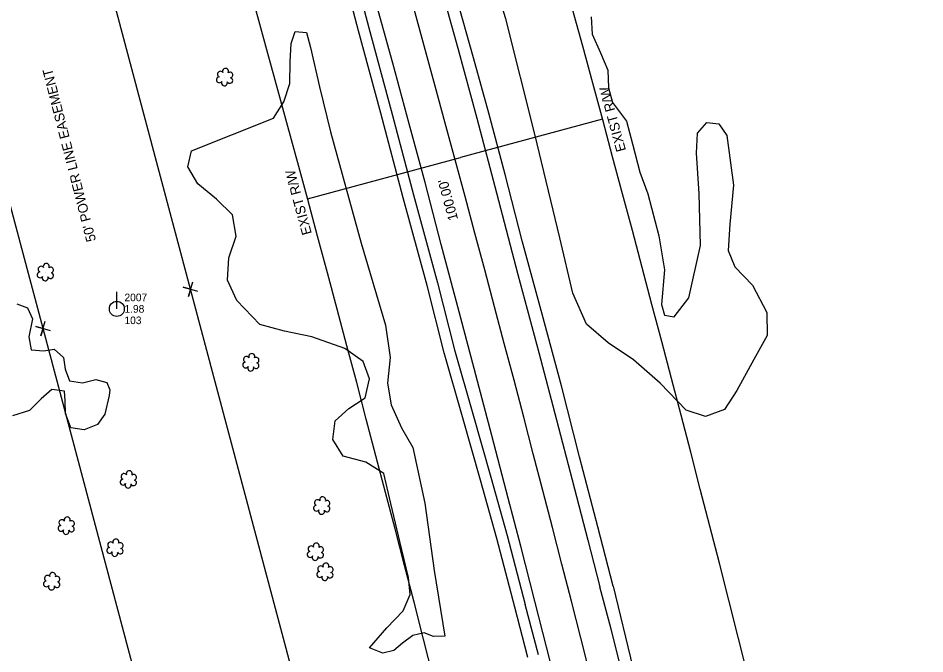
# Model space of a CAD drawing. Extents: x 3040896 to 3051146, y 687568 to 732976.
# Drawn here: x 3042993.2 to 3043290, y 726425.4 to 726633.5 of the extents above; entities that cross this region are included whole.
import ezdxf

# ---------------------------------------------------------------- set-up
doc = ezdxf.new("R2010")
doc.units = 0
for name, color, linetype in [('Exist Horizontal Alignment', 7, 'Continuous'), ('Exist Property Corner CELL', 7, 'Continuous'), ('Exist Right of Way Easement Line', 7, 'Continuous'), ('Exist Right of Way Easement Line Text', 7, 'Continuous'), ('Exist Right of Way Line', 7, 'Continuous'), ('Exist Right of Way Line Text', 7, 'Continuous'), ('Exist Right of Way Width CELL', 7, 'Continuous'), ('Exist Roads EOP', 7, 'Continuous'), ('Exist Roads EOT', 7, 'Continuous'), ('Exist Utilities Power Pole CELL', 7, 'Continuous'), ('Exist Utilities Power Pole Cogo Comment', 7, 'Continuous'), ('Exist Utilities Power Pole Cogo Elevation', 7, 'Continuous'), ('Exist Utilities Power Pole Cogo Number', 7, 'Continuous'), ('Exist Utilities Telephone UG FO', 7, 'Continuous'), ('Exist Vegetation Hedge Row', 7, 'Continuous'), ('Exist Vegetation Shrub CELL', 7, 'Continuous')]:
    doc.layers.add(name, color=color, linetype=linetype)

# ---------------------------------------------------------------- blocks, each defined once
blk = doc.blocks.new('EXIST UTILITIES POWER POLE')
at = {"layer": 'Exist Utilities Power Pole CELL'}
for q in [(0, 0.1125), (0, 0)]:
    blk.add_line((0, 0), q, dxfattribs=at)
blk.add_circle((0, 0), 0.049, dxfattribs=at)

msp = doc.modelspace()

# ---------------------------------------------------------------- linework, layer by layer
at = {"layer": 'Exist Horizontal Alignment'}
msp.add_arc((3032072.31, 723599.48), 11460.29, 11.935278, 19.906775, dxfattribs=at)
at = {"layer": 'Exist Property Corner CELL'}
for p, q in [((3043049.67, 726544.77), (3043049.67, 726544.77)), ((3043001.36, 726531.89), (3043001.36, 726531.89))]:
    msp.add_line(p, q, dxfattribs=at)
for points in [[(3043052.06, 726544.05), (3043047.27, 726545.49), (3043049.67, 726544.77), (3043048.95, 726542.38), (3043050.39, 726547.16)], [(3043003.75, 726531.17), (3042998.96, 726532.61), (3043001.36, 726531.89), (3043000.64, 726529.49), (3043002.08, 726534.28)]]:
    msp.add_lwpolyline(points, dxfattribs=at)
at = {"layer": 'Exist Right of Way Easement Line'}
for p, q in [((3043049.67, 726544.77), (3042972.47, 726834.06)), ((3043001.36, 726531.89), (3042924.15, 726821.18)), ((3043126.65, 726255.8), (3043049.67, 726544.77)), ((3043078.33, 726242.92), (3043001.36, 726531.89))]:
    msp.add_line(p, q, dxfattribs=at)
at = {"layer": 'Exist Right of Way Line'}
for radius in [11510.29, 11410.29]:
    msp.add_arc((3032072.31, 723599.48), radius, 11.935278, 19.906775, dxfattribs=at)
at = {"layer": 'Exist Right of Way Width CELL'}
for p in [(3043184.5, 726600.47), (3043087.96, 726574.39)]:
    msp.add_line(p, (3043137.98, 726587.9), dxfattribs=at)
at = {"layer": 'Exist Roads EOP'}
for points in [[(3043188.04, 726447.51), (3043182.99, 726467.01), (3043177.02, 726489.86), (3043171.09, 726513.13), (3043164.71, 726536.61), (3043158.24, 726560.63), (3043152.68, 726582.32), (3043147.26, 726602.41), (3043142.31, 726620.56), (3043136.53, 726641.17), (3043130.56, 726663.44), (3043124.37, 726685.72), (3043117.47, 726709.8), (3043112.04, 726729.1), (3043106.32, 726750), (3043099.88, 726772.65), (3043093.34, 726795.83), (3043086.82, 726817.74), (3043080, 726841.47), (3043070.44, 726873.68), (3043061.6, 726902.76), (3043055.2, 726923.81), (3043047.19, 726950.63)], [(3043188.04, 726447.51), (3043182.99, 726467.01), (3043177.02, 726489.86), (3043171.09, 726513.13), (3043164.71, 726536.61), (3043158.24, 726560.63), (3043152.68, 726582.32), (3043147.26, 726602.41), (3043142.31, 726620.56), (3043136.53, 726641.17), (3043130.56, 726663.44), (3043124.37, 726685.72), (3043117.47, 726709.8), (3043112.04, 726729.1), (3043106.32, 726750), (3043099.88, 726772.65), (3043093.34, 726795.83), (3043086.82, 726817.74), (3043080, 726841.47), (3043070.44, 726873.68), (3043061.6, 726902.76), (3043055.2, 726923.81), (3043047.19, 726950.63)], [(3043018.27, 726941.71), (3043025.06, 726919.21), (3043032.62, 726894.73), (3043039.96, 726871.5), (3043047.62, 726844.89), (3043055.12, 726820.21), (3043062.56, 726795.5), (3043069.22, 726773.39), (3043075.69, 726750.06), (3043082.01, 726727.71), (3043087.32, 726705.95), (3043094.33, 726682.15), (3043100.27, 726659.82), (3043108.05, 726630.33), (3043115.3, 726603.3), (3043122.66, 726575.65), (3043130.48, 726546.89), (3043136.07, 726524.89), (3043142.09, 726503.95), (3043147.96, 726483.2), (3043153.31, 726464.11), (3043159.24, 726441.54)], [(3043018.27, 726941.71), (3043025.06, 726919.21), (3043032.62, 726894.73), (3043039.96, 726871.5), (3043047.62, 726844.89), (3043055.12, 726820.21), (3043062.56, 726795.5), (3043069.22, 726773.39), (3043075.69, 726750.06), (3043082.01, 726727.71), (3043087.32, 726705.95), (3043094.33, 726682.15), (3043100.27, 726659.82), (3043108.05, 726630.33), (3043115.3, 726603.3), (3043122.66, 726575.65), (3043130.48, 726546.89), (3043136.07, 726524.89), (3043142.09, 726503.95), (3043147.96, 726483.2), (3043153.31, 726464.11), (3043159.24, 726441.54)], [(3043188.04, 726447.51), (3043194.43, 726420.93)], [(3043188.04, 726447.51), (3043194.43, 726420.93)], [(3043163.51, 726425.08), (3043159.24, 726441.54)], [(3043163.51, 726425.08), (3043159.24, 726441.54)]]:
    msp.add_lwpolyline(points, dxfattribs=at)
at = {"layer": 'Exist Roads EOT'}
for points in [[(3043043.27, 726948.78), (3043049.92, 726926.97), (3043056.5, 726905.39), (3043063.07, 726883.4), (3043069.93, 726860.58), (3043075.53, 726841.5), (3043080.99, 726822.64), (3043087.06, 726801.57), (3043092.75, 726781.82), (3043098.31, 726762.1), (3043105.34, 726737.46), (3043111.72, 726714.88), (3043118.3, 726691.65), (3043125.58, 726665.37), (3043131.69, 726643.34), (3043137.18, 726623.66), (3043143.36, 726600.77), (3043149.84, 726576.33), (3043156.83, 726549.61), (3043163.69, 726524.09), (3043169.46, 726502.05), (3043174.6, 726482.31), (3043179.7, 726462.64), (3043183.65, 726447.35)], [(3043043.27, 726948.78), (3043049.92, 726926.97), (3043056.5, 726905.39), (3043063.07, 726883.4), (3043069.93, 726860.58), (3043075.53, 726841.5), (3043080.99, 726822.64), (3043087.06, 726801.57), (3043092.75, 726781.82), (3043098.31, 726762.1), (3043105.34, 726737.46), (3043111.72, 726714.88), (3043118.3, 726691.65), (3043125.58, 726665.37), (3043131.69, 726643.34), (3043137.18, 726623.66), (3043143.36, 726600.77), (3043149.84, 726576.33), (3043156.83, 726549.61), (3043163.69, 726524.09), (3043169.46, 726502.05), (3043174.6, 726482.31), (3043179.7, 726462.64), (3043183.65, 726447.35)], [(3043162.41, 726442.6), (3043157.73, 726460.6), (3043153.61, 726476.35), (3043148.28, 726496.83), (3043143.03, 726516.7), (3043137.61, 726537.4), (3043131.68, 726559.38), (3043126.42, 726579.67), (3043121.19, 726598.91), (3043115.83, 726618.82), (3043109.95, 726640.11)], [(3043162.41, 726442.6), (3043157.73, 726460.6), (3043153.61, 726476.35), (3043148.28, 726496.83), (3043143.03, 726516.7), (3043137.61, 726537.4), (3043131.68, 726559.38), (3043126.42, 726579.67), (3043121.19, 726598.91), (3043115.83, 726618.82), (3043109.95, 726640.11)], [(3043266.65, 726102.5), (3043261.14, 726126.74), (3043256.67, 726146.44), (3043252.19, 726166.09), (3043246.02, 726192.7), (3043240.23, 726217.25), (3043234.63, 726240.94), (3043230.22, 726259.52), (3043226.9, 726273.47), (3043222.94, 726289.92), (3043217.75, 726311.13), (3043213.68, 726327.61), (3043209.56, 726344.21), (3043205, 726362.65), (3043200.71, 726380.13), (3043196.73, 726396.29), (3043192.38, 726413.47), (3043187.34, 726433.5), (3043183.65, 726447.35)], [(3043266.65, 726102.5), (3043261.14, 726126.74), (3043256.67, 726146.44), (3043252.19, 726166.09), (3043246.02, 726192.7), (3043240.23, 726217.25), (3043234.63, 726240.94), (3043230.22, 726259.52), (3043226.9, 726273.47), (3043222.94, 726289.92), (3043217.75, 726311.13), (3043213.68, 726327.61), (3043209.56, 726344.21), (3043205, 726362.65), (3043200.71, 726380.13), (3043196.73, 726396.29), (3043192.38, 726413.47), (3043187.34, 726433.5), (3043183.65, 726447.35)], [(3043168.81, 726417.36), (3043162.41, 726442.6)], [(3043168.81, 726417.36), (3043162.41, 726442.6)]]:
    msp.add_lwpolyline(points, dxfattribs=at)
at = {"layer": 'Exist Utilities Telephone UG FO'}
msp.add_line((3043160.12, 726424.2), (3043155.85, 726440.67), dxfattribs=at)
msp.add_lwpolyline([(3043155.86, 726440.65), (3043149.93, 726463.19), (3043144.59, 726482.26), (3043138.72, 726502.99), (3043132.69, 726523.98), (3043127.09, 726546), (3043119.28, 726574.74), (3043111.91, 726602.4), (3043104.67, 726629.43), (3043096.88, 726658.92), (3043090.96, 726681.2), (3043083.94, 726705.04), (3043078.63, 726726.82), (3043072.32, 726749.12), (3043065.86, 726772.42), (3043059.21, 726794.49), (3043051.77, 726819.2), (3043044.27, 726843.9), (3043036.61, 726870.49), (3043029.28, 726893.69), (3043021.72, 726918.19), (3043014.92, 726940.7)], dxfattribs=at)
at = {"layer": 'Exist Vegetation Hedge Row'}
for points in [[(3043170.59, 726561.55), (3043162.35, 726595.58), (3043152.87, 726633.34), (3043142.16, 726667.56)], [(3043170.59, 726561.55), (3043162.35, 726595.58), (3043152.87, 726633.34), (3043142.16, 726667.56)], [(3043180.78, 726633.94), (3043181.13, 726628.25), (3043183.88, 726622.14), (3043186.27, 726616.5), (3043186.45, 726610.71), (3043187.82, 726605.92), (3043192.39, 726599.79), (3043194.37, 726592.42), (3043196.73, 726583.13), (3043199.38, 726576.03), (3043202.93, 726562.3), (3043204.76, 726551.16), (3043203.85, 726539.75), (3043204.79, 726536.23), (3043207.95, 726535.7), (3043212.83, 726541.91), (3043216.6, 726559.08), (3043216.17, 726576.1), (3043215.27, 726589.36), (3043215.64, 726595.9), (3043218.64, 726599.36), (3043222.62, 726598.94), (3043225.26, 726595.07), (3043227.39, 726578.81), (3043226.23, 726566.1), (3043225.66, 726557.48), (3043227.87, 726552.05), (3043233.64, 726546.07), (3043238.31, 726537.12), (3043238.45, 726529.64), (3043234.03, 726521.73), (3043228.54, 726511.62), (3043224.46, 726505.33), (3043218.19, 726503.07), (3043211.87, 726505.13), (3043203.44, 726513.96), (3043194.69, 726521.61), (3043186.41, 726527.26), (3043179.32, 726533.33), (3043174.8, 726543.51), (3043170.59, 726561.55)], [(3043180.78, 726633.94), (3043181.13, 726628.25), (3043183.88, 726622.14), (3043186.27, 726616.5), (3043186.45, 726610.71), (3043187.82, 726605.92), (3043192.39, 726599.79), (3043194.37, 726592.42), (3043196.73, 726583.13), (3043199.38, 726576.03), (3043202.93, 726562.3), (3043204.76, 726551.16), (3043203.85, 726539.75), (3043204.79, 726536.23), (3043207.95, 726535.7), (3043212.83, 726541.91), (3043216.6, 726559.08), (3043216.17, 726576.1), (3043215.27, 726589.36), (3043215.64, 726595.9), (3043218.64, 726599.36), (3043222.62, 726598.94), (3043225.26, 726595.07), (3043227.39, 726578.81), (3043226.23, 726566.1), (3043225.66, 726557.48), (3043227.87, 726552.05), (3043233.64, 726546.07), (3043238.31, 726537.12), (3043238.45, 726529.64), (3043234.03, 726521.73), (3043228.54, 726511.62), (3043224.46, 726505.33), (3043218.19, 726503.07), (3043211.87, 726505.13), (3043203.44, 726513.96), (3043194.69, 726521.61), (3043186.41, 726527.26), (3043179.32, 726533.33), (3043174.8, 726543.51), (3043170.59, 726561.55)], [(3043108.22, 726427.35), (3043113.93, 726433.84), (3043119.23, 726439.46), (3043121.5, 726444.78), (3043121.03, 726450.4), (3043118.21, 726462.18), (3043114.8, 726476.44), (3043112.89, 726484.41), (3043107.05, 726488.16), (3043099.63, 726490.1), (3043096.27, 726495.54), (3043096.99, 726501.66), (3043101.42, 726505.76), (3043106.76, 726509.23), (3043108.23, 726515.47), (3043106.19, 726521.14), (3043100.19, 726525.36), (3043089.34, 726529.23), (3043080.37, 726531.04), (3043072.32, 726533.24), (3043064.76, 726541.07), (3043061.76, 726547.68), (3043062.21, 726555.07), (3043064.58, 726562.17), (3043063.35, 726569.11), (3043058.09, 726574.24), (3043051.98, 726579.29), (3043048.71, 726584.81), (3043050, 726590.07), (3043076.85, 726600.83), (3043080.14, 726606.11), (3043082.2, 726612.17), (3043082.21, 726619.23), (3043082.6, 726625.25), (3043083.92, 726629.13), (3043087.64, 726628.84), (3043088.94, 726623.9), (3043091.89, 726610.99), (3043095.42, 726596.26), (3043105.48, 726559.89), (3043113.46, 726533), (3043115.02, 726522.37), (3043114.17, 726514), (3043115.28, 726506.87), (3043118.68, 726499.36), (3043122.38, 726492.92), (3043126.34, 726474.67), (3043129.42, 726452.61), (3043132.88, 726431.12)], [(3043108.22, 726427.35), (3043113.93, 726433.84), (3043119.23, 726439.46), (3043121.5, 726444.78), (3043121.03, 726450.4), (3043118.21, 726462.18), (3043114.8, 726476.44), (3043112.89, 726484.41), (3043107.05, 726488.16), (3043099.63, 726490.1), (3043096.27, 726495.54), (3043096.99, 726501.66), (3043101.42, 726505.76), (3043106.76, 726509.23), (3043108.23, 726515.47), (3043106.19, 726521.14), (3043100.19, 726525.36), (3043089.34, 726529.23), (3043080.37, 726531.04), (3043072.32, 726533.24), (3043064.76, 726541.07), (3043061.76, 726547.68), (3043062.21, 726555.07), (3043064.58, 726562.17), (3043063.35, 726569.11), (3043058.09, 726574.24), (3043051.98, 726579.29), (3043048.71, 726584.81), (3043050, 726590.07), (3043076.85, 726600.83), (3043080.14, 726606.11), (3043082.2, 726612.17), (3043082.21, 726619.23), (3043082.6, 726625.25), (3043083.92, 726629.13), (3043087.64, 726628.84), (3043088.94, 726623.9), (3043091.89, 726610.99), (3043095.42, 726596.26), (3043105.48, 726559.89), (3043113.46, 726533), (3043115.02, 726522.37), (3043114.17, 726514), (3043115.28, 726506.87), (3043118.68, 726499.36), (3043122.38, 726492.92), (3043126.34, 726474.67), (3043129.42, 726452.61), (3043132.88, 726431.12)], [(3042992.78, 726539.94), (3042996.22, 726538.71), (3042997.93, 726535.09), (3042996.67, 726529.14), (3042997.51, 726524.9), (3043001.61, 726524.55), (3043004.98, 726525.1), (3043008.1, 726522.44), (3043008.57, 726518.54), (3043010.06, 726514.79), (3043014.26, 726514.14), (3043018.61, 726515.18), (3043022.24, 726514.2), (3043023.22, 726511.82), (3043022.98, 726509.97)], [(3042992.78, 726539.94), (3042996.22, 726538.71), (3042997.93, 726535.09), (3042996.67, 726529.14), (3042997.51, 726524.9), (3043001.61, 726524.55), (3043004.98, 726525.1), (3043008.1, 726522.44), (3043008.57, 726518.54), (3043010.06, 726514.79), (3043014.26, 726514.14), (3043018.61, 726515.18), (3043022.24, 726514.2), (3043023.22, 726511.82), (3043022.98, 726509.97)], [(3043022.98, 726509.97), (3043021.59, 726503.89), (3043019.18, 726500.42), (3043014.77, 726498.77), (3043010.49, 726499.43), (3043008.76, 726504.12), (3043008.6, 726508.18), (3043008.34, 726511.38), (3043004.27, 726511.97), (3043000.7, 726508.86), (3042996.92, 726505.08), (3042991.41, 726503.27)], [(3043022.98, 726509.97), (3043021.59, 726503.89), (3043019.18, 726500.42), (3043014.77, 726498.77), (3043010.49, 726499.43), (3043008.76, 726504.12), (3043008.6, 726508.18), (3043008.34, 726511.38), (3043004.27, 726511.97), (3043000.7, 726508.86), (3042996.92, 726505.08), (3042991.41, 726503.27)], [(3043132.88, 726431.12), (3043129.22, 726431.06), (3043126.15, 726432.24), (3043122.38, 726431.38), (3043119.09, 726428.92), (3043116.23, 726426.5), (3043112.59, 726425.64), (3043108.22, 726427.35)], [(3043132.88, 726431.12), (3043129.22, 726431.06), (3043126.15, 726432.24), (3043122.38, 726431.38), (3043119.09, 726428.92), (3043116.23, 726426.5), (3043112.59, 726425.64), (3043108.22, 726427.35)]]:
    msp.add_lwpolyline(points, dxfattribs=at)
at = {"layer": 'Exist Vegetation Shrub CELL'}
for p, q in [((3043060.87, 726614.05), (3043060.87, 726614.05)), ((3043060.87, 726614.05), (3043060.87, 726614.05)), ((3043002.19, 726550.18), (3043002.19, 726550.18)), ((3043002.19, 726550.18), (3043002.19, 726550.18)), ((3043069.46, 726520.66), (3043069.46, 726520.66)), ((3043069.46, 726520.66), (3043069.46, 726520.66)), ((3043029.37, 726482.31), (3043029.37, 726482.31)), ((3043029.37, 726482.31), (3043029.37, 726482.31)), ((3043092.68, 726473.76), (3043092.68, 726473.76)), ((3043092.68, 726473.76), (3043092.68, 726473.76)), ((3043009.02, 726467.16), (3043009.02, 726467.16)), ((3043009.02, 726467.16), (3043009.02, 726467.16)), ((3043024.97, 726459.94), (3043024.97, 726459.94)), ((3043024.97, 726459.94), (3043024.97, 726459.94)), ((3043090.58, 726458.62), (3043090.58, 726458.62)), ((3043090.58, 726458.62), (3043090.58, 726458.62)), ((3043093.72, 726452.07), (3043093.72, 726452.07)), ((3043093.72, 726452.07), (3043093.72, 726452.07)), ((3043004.28, 726448.97), (3043004.28, 726448.97)), ((3043004.28, 726448.97), (3043004.28, 726448.97))]:
    msp.add_line(p, q, dxfattribs=at)
for centre, radius, start, end in [((3043061.1, 726616.09), 0.99, 334.8391, 200.4717), ((3043061.1, 726616.09), 0.99, 334.8391, 200.4717), ((3043059.07, 726613.34), 0.955, 95.1099, 327.9534), ((3043059.07, 726613.34), 0.955, 95.1099, 327.9534), ((3043059.39, 726615.17), 0.968, 35.8908, 245.4216), ((3043059.39, 726615.17), 0.968, 35.8908, 245.4216), ((3043062.51, 726613.12), 0.937, 204.9913, 73.4601), ((3043062.51, 726613.12), 0.937, 204.9913, 73.4601), ((3043062.54, 726614.91), 0.929, 284.4567, 126.0861), ((3043062.54, 726614.91), 0.929, 284.4567, 126.0861), ((3043060.74, 726612.36), 0.984, 151.2797, 21.387), ((3043060.74, 726612.36), 0.984, 151.2797, 21.387), ((3043000.71, 726551.31), 0.968, 35.8908, 245.4216), ((3043000.71, 726551.31), 0.968, 35.8908, 245.4216), ((3043002.42, 726552.22), 0.99, 334.8391, 200.4717), ((3043002.42, 726552.22), 0.99, 334.8391, 200.4717), ((3043003.86, 726551.05), 0.929, 284.4567, 126.0861), ((3043003.86, 726551.05), 0.929, 284.4567, 126.0861), ((3043000.39, 726549.48), 0.955, 95.1099, 327.9534), ((3043000.39, 726549.48), 0.955, 95.1099, 327.9534), ((3043002.06, 726548.5), 0.984, 151.2797, 21.387), ((3043002.06, 726548.5), 0.984, 151.2797, 21.387), ((3043003.83, 726549.25), 0.937, 204.9913, 73.4601), ((3043003.83, 726549.25), 0.937, 204.9913, 73.4601), ((3043067.97, 726521.78), 0.968, 35.8908, 245.4216), ((3043067.97, 726521.78), 0.968, 35.8908, 245.4216), ((3043069.68, 726522.7), 0.99, 334.8391, 200.4717), ((3043069.68, 726522.7), 0.99, 334.8391, 200.4717), ((3043071.13, 726521.53), 0.929, 284.4567, 126.0861), ((3043071.13, 726521.53), 0.929, 284.4567, 126.0861), ((3043067.66, 726519.95), 0.955, 95.1099, 327.9534), ((3043067.66, 726519.95), 0.955, 95.1099, 327.9534), ((3043069.33, 726518.97), 0.984, 151.2797, 21.387), ((3043069.33, 726518.97), 0.984, 151.2797, 21.387), ((3043071.09, 726519.73), 0.937, 204.9913, 73.4601), ((3043071.09, 726519.73), 0.937, 204.9913, 73.4601), ((3043027.89, 726483.44), 0.968, 35.8908, 245.4216), ((3043027.89, 726483.44), 0.968, 35.8908, 245.4216), ((3043029.6, 726484.35), 0.99, 334.8391, 200.4717), ((3043029.6, 726484.35), 0.99, 334.8391, 200.4717), ((3043031.04, 726483.18), 0.929, 284.4567, 126.0861), ((3043031.04, 726483.18), 0.929, 284.4567, 126.0861), ((3043027.57, 726481.61), 0.955, 95.1099, 327.9534), ((3043027.57, 726481.61), 0.955, 95.1099, 327.9534), ((3043029.24, 726480.63), 0.984, 151.2797, 21.387), ((3043029.24, 726480.63), 0.984, 151.2797, 21.387), ((3043031.01, 726481.38), 0.937, 204.9913, 73.4601), ((3043031.01, 726481.38), 0.937, 204.9913, 73.4601), ((3043092.91, 726475.8), 0.99, 334.8391, 200.4717), ((3043092.91, 726475.8), 0.99, 334.8391, 200.4717), ((3043090.88, 726473.05), 0.955, 95.1099, 327.9534), ((3043090.88, 726473.05), 0.955, 95.1099, 327.9534), ((3043091.2, 726474.88), 0.968, 35.8908, 245.4216), ((3043091.2, 726474.88), 0.968, 35.8908, 245.4216), ((3043094.35, 726474.63), 0.929, 284.4567, 126.0861), ((3043094.35, 726474.63), 0.929, 284.4567, 126.0861), ((3043092.55, 726472.07), 0.984, 151.2797, 21.387), ((3043092.55, 726472.07), 0.984, 151.2797, 21.387), ((3043094.32, 726472.83), 0.937, 204.9913, 73.4601), ((3043094.32, 726472.83), 0.937, 204.9913, 73.4601), ((3043007.54, 726468.29), 0.968, 35.8908, 245.4216), ((3043007.54, 726468.29), 0.968, 35.8908, 245.4216), ((3043009.25, 726469.2), 0.99, 334.8391, 200.4717), ((3043009.25, 726469.2), 0.99, 334.8391, 200.4717), ((3043010.69, 726468.03), 0.929, 284.4567, 126.0861), ((3043010.69, 726468.03), 0.929, 284.4567, 126.0861), ((3043007.22, 726466.46), 0.955, 95.1099, 327.9534), ((3043007.22, 726466.46), 0.955, 95.1099, 327.9534), ((3043008.89, 726465.48), 0.984, 151.2797, 21.387), ((3043008.89, 726465.48), 0.984, 151.2797, 21.387), ((3043010.66, 726466.23), 0.937, 204.9913, 73.4601), ((3043010.66, 726466.23), 0.937, 204.9913, 73.4601), ((3043023.49, 726461.06), 0.968, 35.8908, 245.4216), ((3043023.49, 726461.06), 0.968, 35.8908, 245.4216), ((3043025.2, 726461.98), 0.99, 334.8391, 200.4717), ((3043025.2, 726461.98), 0.99, 334.8391, 200.4717), ((3043023.17, 726459.23), 0.955, 95.1099, 327.9534), ((3043023.17, 726459.23), 0.955, 95.1099, 327.9534), ((3043026.61, 726459.01), 0.937, 204.9913, 73.4601), ((3043026.61, 726459.01), 0.937, 204.9913, 73.4601), ((3043026.64, 726460.81), 0.929, 284.4567, 126.0861), ((3043026.64, 726460.81), 0.929, 284.4567, 126.0861), ((3043089.1, 726459.75), 0.968, 35.8908, 245.4216), ((3043089.1, 726459.75), 0.968, 35.8908, 245.4216), ((3043090.81, 726460.66), 0.99, 334.8391, 200.4717), ((3043090.81, 726460.66), 0.99, 334.8391, 200.4717), ((3043092.26, 726459.49), 0.929, 284.4567, 126.0861), ((3043092.26, 726459.49), 0.929, 284.4567, 126.0861), ((3043024.84, 726458.25), 0.984, 151.2797, 21.387), ((3043024.84, 726458.25), 0.984, 151.2797, 21.387), ((3043088.78, 726457.91), 0.955, 95.1099, 327.9534), ((3043088.78, 726457.91), 0.955, 95.1099, 327.9534), ((3043090.46, 726456.94), 0.984, 151.2797, 21.387), ((3043090.46, 726456.94), 0.984, 151.2797, 21.387), ((3043092.22, 726457.69), 0.937, 204.9913, 73.4601), ((3043092.22, 726457.69), 0.937, 204.9913, 73.4601), ((3043092.23, 726453.19), 0.968, 35.8908, 245.4216), ((3043092.23, 726453.19), 0.968, 35.8908, 245.4216), ((3043093.95, 726454.11), 0.99, 334.8391, 200.4717), ((3043093.95, 726454.11), 0.99, 334.8391, 200.4717), ((3043095.39, 726452.93), 0.929, 284.4567, 126.0861), ((3043095.39, 726452.93), 0.929, 284.4567, 126.0861), ((3043002.8, 726450.1), 0.968, 35.8908, 245.4216), ((3043002.8, 726450.1), 0.968, 35.8908, 245.4216), ((3043004.51, 726451.01), 0.99, 334.8391, 200.4717), ((3043004.51, 726451.01), 0.99, 334.8391, 200.4717), ((3043005.95, 726449.84), 0.929, 284.4567, 126.0861), ((3043005.95, 726449.84), 0.929, 284.4567, 126.0861), ((3043091.92, 726451.36), 0.955, 95.1099, 327.9534), ((3043091.92, 726451.36), 0.955, 95.1099, 327.9534), ((3043093.59, 726450.38), 0.984, 151.2797, 21.387), ((3043093.59, 726450.38), 0.984, 151.2797, 21.387), ((3043095.35, 726451.14), 0.937, 204.9913, 73.4601), ((3043095.35, 726451.14), 0.937, 204.9913, 73.4601), ((3043002.48, 726448.27), 0.955, 95.1099, 327.9534), ((3043002.48, 726448.27), 0.955, 95.1099, 327.9534), ((3043004.15, 726447.29), 0.984, 151.2797, 21.387), ((3043004.15, 726447.29), 0.984, 151.2797, 21.387), ((3043005.92, 726448.04), 0.937, 204.9913, 73.4601), ((3043005.92, 726448.04), 0.937, 204.9913, 73.4601)]:
    msp.add_arc(centre, radius, start, end, dxfattribs=at)

# ---------------------------------------------------------------- block references
at = {"layer": 'Exist Utilities Power Pole CELL', "xscale": 50, "yscale": 50}
msp.add_blockref('EXIST UTILITIES POWER POLE', (3043025.51, 726538.33), dxfattribs=at)

# ---------------------------------------------------------------- texts
at = {"layer": 'Exist Right of Way Easement Line Text'}
msp.add_text("50' POWER LINE EASEMENT", height=3.2, rotation=104.3857, dxfattribs=at).set_placement((3043018.74, 726560.76))
at = {"layer": 'Exist Right of Way Line Text'}
for rotation, p in [(105.1156, (3043192.23, 726590.27)), (105.1183, (3043089.37, 726563.03))]:
    msp.add_text('EXIST R/W', height=3.2, rotation=rotation, dxfattribs=at).set_placement(p)
at = {"layer": 'Exist Right of Way Width CELL'}
msp.add_text("100.00'", height=3.2, rotation=105.1129, dxfattribs=at).set_placement((3043137.27, 726567.72))
at = {"layer": 'Exist Utilities Power Pole Cogo Comment'}
msp.add_text('103', height=2.5, dxfattribs=at).set_placement((3043028.01, 726533.33))
at = {"layer": 'Exist Utilities Power Pole Cogo Elevation'}
msp.add_text('1.98', height=2.5, dxfattribs=at).set_placement((3043028.01, 726537.08))
at = {"layer": 'Exist Utilities Power Pole Cogo Number'}
msp.add_text('2007', height=2.5, dxfattribs=at).set_placement((3043028.01, 726540.83))

doc.saveas('drawing.dxf')
